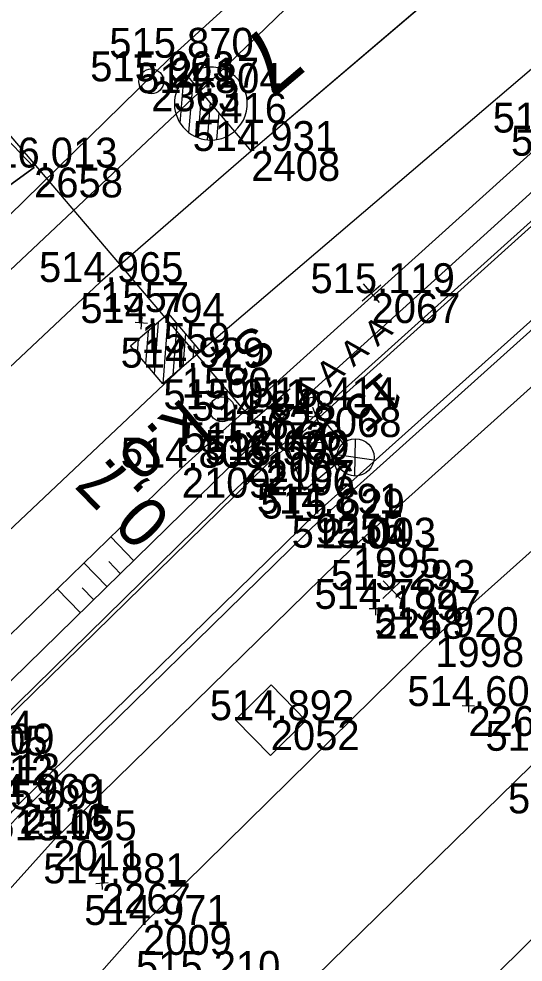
# Model space of a CAD drawing. Extents: x -1234191 to 23050, y -1290331 to -741191.
# Drawn here: x -865335.26 to -865315, y -1104922.57 to -1104884.71 of the extents above; entities that cross this region are included whole.
import ezdxf

# ---------------------------------------------------------------- set-up
doc = ezdxf.new("R2010")
doc.units = 0
for name, color, linetype in [('Vrstva 1', 7, 'Continuous'), ('Vrstva 14', 7, 'Continuous'), ('Vrstva 16', 7, 'Continuous'), ('Vrstva 17', 7, 'Continuous'), ('Vrstva 2', 7, 'Continuous'), ('Vrstva 25', 7, 'Continuous'), ('Vrstva 27', 7, 'Continuous'), ('Vrstva 3', 7, 'Continuous'), ('Vrstva 33', 7, 'Continuous'), ('Vrstva 36', 7, 'Continuous'), ('Vrstva 4', 7, 'Continuous'), ('Vrstva 41', 7, 'Continuous'), ('Vrstva 48', 7, 'Continuous'), ('Vrstva 49', 7, 'Continuous'), ('Vrstva 6', 7, 'Continuous'), ('Vrstva 60', 7, 'Continuous'), ('Vrstva 61', 7, 'Continuous'), ('Vrstva 7', 7, 'Continuous')]:
    doc.layers.add(name, color=color, linetype=linetype)

msp = doc.modelspace()

# ---------------------------------------------------------------- linework, layer by layer
at = {"layer": 'Vrstva 1'}
for points in [[(-865167.713, -1104779.363), (-865179.796, -1104790.726), (-865184.478, -1104795.035), (-865190.97, -1104800.752), (-865195.945, -1104804.963), (-865211.087, -1104817.791), (-865237.902, -1104840.516), (-865253.199, -1104853.499), (-865272.037, -1104869.497), (-865292.913, -1104887.204), (-865297.954, -1104891.507), (-865305.977, -1104898.32), (-865318.53, -1104909.524), (-865330.274, -1104921.076), (-865350.227, -1104943.561), (-865366.81, -1104965.604), (-865377.819, -1104982.561), (-865389.023, -1105002.397), (-865401.608, -1105028.878), (-865411.418, -1105054.9), (-865419.263, -1105081.952), (-865424.901, -1105109.6), (-865427.484, -1105128.881), (-865429.29, -1105156.421)], [(-865191.596, -1104807.426), (-865203.701, -1104818.823), (-865217.829, -1104831.696), (-865233.858, -1104845.514), (-865249.226, -1104858.523), (-865268.126, -1104874.441), (-865288.794, -1104891.939), (-865293.631, -1104896.045), (-865301.695, -1104902.998), (-865314.06, -1104914.085), (-865325.819, -1104925.585), (-865345.471, -1104947.527), (-865361.673, -1104969.039), (-865372.543, -1104985.71), (-865383.576, -1105005.459), (-865395.524, -1105031.668), (-865404.617, -1105057.472), (-865411.5, -1105084.11), (-865416.451, -1105111.219), (-865418.889, -1105130.073), (-865420.897, -1105156.736)], [(-865191.596, -1104807.426), (-865202.38, -1104820.104), (-865215.324, -1104834.358), (-865230.542, -1104848.969), (-865245.791, -1104862.223), (-865264.946, -1104878.392), (-865285.377, -1104895.631), (-865290.186, -1104899.737), (-865298.334, -1104906.713), (-865310.624, -1104917.685), (-865322.166, -1104929.038), (-865341.482, -1104950.693), (-865357.568, -1104971.918), (-865368.111, -1104988.11), (-865379.223, -1105007.986), (-865390.73, -1105033.129), (-865399.103, -1105056.556), (-865405.793, -1105081.424), (-865410.584, -1105106.207), (-865413.892, -1105131.231), (-865415.794, -1105156.578)], [(-865214.42, -1104814.068), (-865241.183, -1104836.797), (-865256.409, -1104849.72), (-865275.283, -1104865.734), (-865296.129, -1104883.416), (-865301.469, -1104887.956), (-865309.155, -1104894.547), (-865321.846, -1104905.934), (-865333.869, -1104917.682), (-865354.051, -1104940.12), (-865371.183, -1104962.558), (-865382.53, -1104979.664), (-865394.153, -1104999.759), (-865407.109, -1105026.401), (-865417.481, -1105052.831), (-865425.89, -1105080.546), (-865431.949, -1105108.222), (-865434.948, -1105128.258), (-865437.242, -1105156.147)], [(-865282.212, -1104859.155), (-865294.87, -1104869.895), (-865302.446, -1104876.305), (-865328.715, -1104898.709), (-865342.906, -1104912.076), (-865356.031, -1104925.972), (-865363.103, -1104934.181), (-865379.992, -1104956.222), (-865391.594, -1104973.91), (-865394.88, -1104979.421), (-865395.841, -1104981.079), (-865398.301, -1104985.355), (-865400.147, -1104988.749), (-865403.476, -1104995.003), (-865409.191, -1105006.605), (-865415.957, -1105021.943), (-865426.066, -1105050.048), (-865433.714, -1105078.759), (-865439.01, -1105106.92), (-865441.571, -1105127.548), (-865443.346, -1105156.022)], [(-865305.187, -1104872.372), (-865325.919, -1104890.017), (-865331.991, -1104895.275), (-865346.133, -1104908.563), (-865359.629, -1104922.779), (-865366.735, -1104930.949), (-865384.111, -1104953.274), (-865391.16, -1104963.337)]]:
    msp.add_lwpolyline(points, dxfattribs=at)
at = {"layer": 'Vrstva 14'}
for points in [[(-865387.016, -1104983.685), (-865384.047, -1104978.833), (-865372.565, -1104961.521), (-865355.413, -1104939.04), (-865335.032, -1104916.434), (-865323.097, -1104904.767), (-865310.288, -1104893.268), (-865294.91, -1104880.127), (-865295.132, -1104879.882), (-865295.787, -1104879.097), (-865296.376, -1104878.396), (-865296.919, -1104877.757), (-865312.364, -1104890.965), (-865325.337, -1104902.631), (-865337.169, -1104914.197)], [(-865335.241, -1104916.217), (-865323.341, -1104904.571), (-865310.482, -1104893.067), (-865295.132, -1104879.882)], [(-865335.241, -1104916.217), (-865355.622, -1104938.823), (-865372.774, -1104961.304), (-865384.256, -1104978.616), (-865387.267, -1104983.537)]]:
    msp.add_lwpolyline(points, dxfattribs=at)
at = {"layer": 'Vrstva 16'}
for points in [[(-865290.739, -1104854.995), (-865308.241, -1104868.667), (-865317.881, -1104876.032), (-865329.173, -1104886.274), (-865344.105, -1104900.866), (-865349.724, -1104907.399), (-865351.507, -1104902.922), (-865334.644, -1104890.679), (-865339.43, -1104885.677), (-865340.683, -1104886.92), (-865343.422, -1104885.845), (-865343.707, -1104887.913), (-865344.099, -1104890.937)], [(-865365.284, -1104917.689), (-865354.25, -1104900.181), (-865344.099, -1104890.937), (-865343.707, -1104887.913), (-865343.422, -1104885.845), (-865340.683, -1104886.92), (-865339.43, -1104885.677), (-865334.644, -1104890.679), (-865351.507, -1104902.922)]]:
    msp.add_lwpolyline(points, dxfattribs=at)
at = {"layer": 'Vrstva 17'}
msp.add_lwpolyline([(-865295.259, -1104878.431), (-865295.711, -1104878.8), (-865296.817, -1104877.518), (-865312.582, -1104890.949), (-865325.339, -1104902.413), (-865337.447, -1104914.273), (-865357.766, -1104936.851), (-865375.145, -1104959.604), (-865387.48, -1104978.28), (-865390.001, -1104979.813), (-865394.481, -1104987.347), (-865395.877, -1104986.575)], dxfattribs=at)
at = {"layer": 'Vrstva 2'}
for p, q in [((-865328.773, -1104888.903), (-865328.631, -1104887.138)), ((-865328.492, -1104886.999), (-865328.491, -1104886.998)), ((-865328.491, -1104886.998), (-865326.595, -1104889.228)), ((-865328.422, -1104889.279), (-865328.26, -1104887.27)), ((-865328.057, -1104889.48), (-865327.912, -1104887.679)), ((-865327.682, -1104889.567), (-865327.563, -1104888.089)), ((-865327.301, -1104889.554), (-865327.216, -1104888.498)), ((-865326.909, -1104889.429), (-865326.867, -1104888.908)), ((-865326.595, -1104889.228), (-865325.919, -1104890.017))]:
    msp.add_line(p, q, dxfattribs=at)
msp.add_lwpolyline([(-865317.906, -1104883.196), (-865325.919, -1104890.017)], dxfattribs=at)
for centre, radius, start, end in [((-865327.541, -1104888.113), 1.462, 310.3311, 130.8007), ((-865327.543, -1104888.114), 1.464, 130.4207, 310.3815)]:
    msp.add_arc(centre, radius, start, end, dxfattribs=at)
at = {"layer": 'Vrstva 25'}
for p, q in [((-865323.612, -1104899.932), (-865323.668, -1104900.637)), ((-865323.215, -1104899.984), (-865323.267, -1104900.645)), ((-865322.226, -1104901.743), (-865323.199, -1104900.601)), ((-865321.747, -1104901.566), (-865321.768, -1104903.058)), ((-865321.002, -1104902.417), (-865322.48, -1104902.215))]:
    msp.add_line(p, q, dxfattribs=at)
for centre, radius in [((-865323.459, -1104900.297), 0.4), ((-865321.738, -1104902.31), 0.749)]:
    msp.add_circle(centre, radius, dxfattribs=at)
at = {"layer": 'Vrstva 27'}
msp.add_line((-865327.056, -1104900.349), (-865327.132, -1104900.413), dxfattribs=at)
msp.add_circle((-865327.094, -1104900.381), 0.5, dxfattribs=at)
at = {"layer": 'Vrstva 3'}
for p, q in [((-865329.252, -1104896.538), (-865329.476, -1104899.358)), ((-865329.655, -1104896.882), (-865329.82, -1104898.955)), ((-865328.908, -1104896.942), (-865329.073, -1104899.014)), ((-865330.059, -1104897.227), (-865330.164, -1104898.551)), ((-865328.563, -1104897.346), (-865328.669, -1104898.669)), ((-865330.462, -1104897.571), (-865330.508, -1104898.147)), ((-865328.22, -1104897.749), (-865328.265, -1104898.325))]:
    msp.add_line(p, q, dxfattribs=at)
msp.add_lwpolyline([(-865327.954, -1104898.06), (-865329.476, -1104899.358), (-865330.774, -1104897.836), (-865329.252, -1104896.538)], close=True, dxfattribs=at)
at = {"layer": 'Vrstva 33'}
msp.add_line((-865323.459, -1104900.297), (-865322.454, -1104902.91), dxfattribs=at)
msp.add_lwpolyline([(-865322.561, -1104902.63), (-865323.782, -1104903.636), (-865324.5, -1104901.769), (-865322.92, -1104901.697)], dxfattribs=at)
at = {"layer": 'Vrstva 36'}
msp.add_circle((-865329.94, -1104887.221), 0.5, dxfattribs=at)
at = {"layer": 'Vrstva 4'}
for points in [[(-865399.899, -1104984.692), (-865395.339, -1104973.904), (-865391.092, -1104966.952), (-865390.358, -1104965.753), (-865393.456, -1104963.82), (-865384.119, -1104950.272), (-865373.223, -1104935.927), (-865360.521, -1104921.051), (-865348.571, -1104908.459), (-865342.951, -1104901.703), (-865328.055, -1104887.691), (-865317.916, -1104877.902), (-865307.354, -1104869.474), (-865290.274, -1104855.615), (-865281.53, -1104848.213), (-865264.87, -1104834.221), (-865260.122, -1104829.875), (-865250.382, -1104822.206), (-865249.872, -1104821.732), (-865216.282, -1104793.053), (-865215.784, -1104792.594), (-865182.298, -1104766.391), (-865181.776, -1104765.981), (-865167.226, -1104750.941)], [(-865396.909, -1104986.284), (-865395.854, -1104986.835), (-865377.502, -1104958.195), (-865359.741, -1104935.217), (-865339.12, -1104912.848), (-865328.712, -1104902.725), (-865313.77, -1104889.276), (-865297.974, -1104876.038), (-865295.704, -1104876.009), (-865294.673, -1104878.098), (-865293.966, -1104878.879)], [(-865293.966, -1104878.879), (-865295.132, -1104879.882), (-865310.482, -1104893.067), (-865323.341, -1104904.571), (-865335.241, -1104916.217), (-865355.622, -1104938.823), (-865372.774, -1104961.304), (-865384.256, -1104978.616), (-865387.267, -1104983.537), (-865388.15, -1104983.017), (-865391.637, -1104989.041), (-865393.384, -1104992.273), (-865398.629, -1104989.415)]]:
    msp.add_lwpolyline(points, dxfattribs=at)
at = {"layer": 'Vrstva 41'}
msp.add_lwpolyline([(-865323.726, -1104912.87), (-865325.152, -1104914.272), (-865326.554, -1104912.846), (-865325.128, -1104911.444), (-865323.726, -1104912.87)], dxfattribs=at)
at = {"layer": 'Vrstva 48'}
for p, q in [((-865330.645, -1104906.444), (-865331.566, -1104905.5)), ((-865331.718, -1104907.491), (-865332.641, -1104906.546)), ((-865331.181, -1104906.967), (-865331.642, -1104906.495)), ((-865332.791, -1104908.539), (-865333.716, -1104907.592)), ((-865332.255, -1104908.015), (-865332.716, -1104907.542))]:
    msp.add_line(p, q, dxfattribs=at)
at = {"layer": 'Vrstva 49'}
for p, q in [((-865330.318, -1104896.67), (-865330.354, -1104897.168)), ((-865330.087, -1104896.937), (-865330.585, -1104896.901)), ((-865320.931, -1104908.141), (-865320.937, -1104908.641)), ((-865320.684, -1104908.394), (-865321.184, -1104908.388)), ((-865316.949, -1104912.292), (-865317.449, -1104912.288)), ((-865317.197, -1104912.04), (-865317.201, -1104912.54)), ((-865331.669, -1104919.391), (-865332.169, -1104919.421)), ((-865331.934, -1104919.156), (-865331.904, -1104919.656))]:
    msp.add_line(p, q, dxfattribs=at)
for points in [[(-865348.571, -1104908.459), (-865349.724, -1104907.399), (-865344.105, -1104900.866), (-865329.173, -1104886.274), (-865317.881, -1104876.032), (-865308.241, -1104868.667), (-865290.739, -1104854.995), (-865287.123, -1104852.127), (-865281.926, -1104847.956), (-865265.39, -1104833.748), (-865260.68, -1104829.8), (-865260.122, -1104829.875)], [(-865260.122, -1104829.875), (-865264.87, -1104834.221), (-865281.53, -1104848.213), (-865290.274, -1104855.615), (-865307.354, -1104869.474), (-865317.916, -1104877.902), (-865328.055, -1104887.691), (-865342.951, -1104901.703), (-865348.571, -1104908.459)], [(-865295.787, -1104879.097), (-865294.673, -1104878.098), (-865295.704, -1104876.009), (-865297.974, -1104876.038), (-865313.77, -1104889.276), (-865328.712, -1104902.725), (-865339.12, -1104912.848)], [(-865338.048, -1104913.672), (-865326.196, -1104902.1), (-865313.039, -1104890.205), (-865296.864, -1104877.031), (-865295.787, -1104879.097)]]:
    msp.add_lwpolyline(points, dxfattribs=at)
at = {"layer": 'Vrstva 6'}
for p, q in [((-865360.561, -1104860.154), (-865325.859, -1104900.843)), ((-865324.352, -1104899.558), (-865325.859, -1104900.843)), ((-865326.183, -1104900.463), (-865325.535, -1104901.223))]:
    msp.add_line(p, q, dxfattribs=at)
at = {"layer": 'Vrstva 60'}
for p, q in [((-865329.173, -1104886.274), (-865329.173, -1104886.274)), ((-865329.94, -1104887.221), (-865329.94, -1104887.221)), ((-865328.055, -1104887.691), (-865328.055, -1104887.691)), ((-865325.919, -1104890.017), (-865325.919, -1104890.017)), ((-865334.644, -1104890.679), (-865334.644, -1104890.679)), ((-865331.991, -1104895.275), (-865331.991, -1104895.275)), ((-865321.09, -1104895.721), (-865321.09, -1104895.721)), ((-865330.336, -1104896.919), (-865330.336, -1104896.919)), ((-865328.715, -1104898.709), (-865328.715, -1104898.709)), ((-865327.094, -1104900.381), (-865327.094, -1104900.381)), ((-865323.459, -1104900.297), (-865323.459, -1104900.297)), ((-865325.859, -1104900.843), (-865325.859, -1104900.843)), ((-865326.196, -1104902.1), (-865326.196, -1104902.1)), ((-865325.339, -1104902.413), (-865325.339, -1104902.413)), ((-865328.712, -1104902.725), (-865328.712, -1104902.725)), ((-865325.337, -1104902.631), (-865325.337, -1104902.631)), ((-865323.341, -1104904.571), (-865323.341, -1104904.571)), ((-865323.097, -1104904.767), (-865323.097, -1104904.767)), ((-865321.846, -1104905.934), (-865321.846, -1104905.934)), ((-865320.275, -1104907.63), (-865320.275, -1104907.63)), ((-865320.934, -1104908.391), (-865320.934, -1104908.391)), ((-865318.53, -1104909.524), (-865318.53, -1104909.524)), ((-865317.199, -1104912.29), (-865317.199, -1104912.29)), ((-865325.14, -1104912.858), (-865325.14, -1104912.858)), ((-865335.241, -1104916.217), (-865335.241, -1104916.217)), ((-865335.032, -1104916.434), (-865335.032, -1104916.434)), ((-865333.869, -1104917.682), (-865333.869, -1104917.682)), ((-865331.919, -1104919.406), (-865331.919, -1104919.406)), ((-865330.274, -1104921.076), (-865330.274, -1104921.076))]:
    msp.add_line(p, q, dxfattribs=at)
at = {"layer": 'Vrstva 7'}
for p, q in [((-865320.71, -1104895.397), (-865321.47, -1104896.045)), ((-865320.766, -1104896.101), (-865321.414, -1104895.341)), ((-865319.917, -1104907.281), (-865320.633, -1104907.979)), ((-865319.926, -1104907.988), (-865320.624, -1104907.272))]:
    msp.add_line(p, q, dxfattribs=at)

# ---------------------------------------------------------------- texts
at = {"layer": 'Vrstva 2'}
msp.add_text('7', height=2.5, rotation=220.4011, dxfattribs=at).set_placement((-865325.263, -1104884.821))
at = {"layer": 'Vrstva 25'}
msp.add_text('15', height=1.5, rotation=220.4598, dxfattribs=at).set_placement((-865320.627, -1104898.814))
at = {"layer": 'Vrstva 27'}
msp.add_text('k.o.', height=2, rotation=220.4598, dxfattribs=at).set_placement((-865328.694, -1104899.885))
at = {"layer": 'Vrstva 48'}
msp.add_text('0,7', height=2, rotation=134.3151, dxfattribs=at).set_placement((-865329.048, -1104904.741))
at = {"layer": 'Vrstva 6'}
for s, height, rotation, p in [('S2', 1.5, 220.8907, (-865325.798, -1104896.902)), ('  F A A A A ', 1, 40.4598, (-865325.21, -1104901.604))]:
    msp.add_text(s, height=height, rotation=rotation, dxfattribs=at).set_placement(p)
at = {"layer": 'Vrstva 60'}
for s, p in [('2417', (-865329.173, -1104887.474)), ('2363', (-865329.94, -1104888.421)), ('2416', (-865328.055, -1104888.891)), ('2408', (-865325.919, -1104891.217)), ('2658', (-865334.644, -1104891.879)), ('1557', (-865331.991, -1104896.475)), ('2067', (-865321.09, -1104896.921)), ('1559', (-865330.336, -1104898.119)), ('1560', (-865328.715, -1104899.909)), ('1562', (-865327.094, -1104901.581)), ('2068', (-865323.459, -1104901.497)), ('2066', (-865325.859, -1104902.043)), ('2108', (-865326.196, -1104903.3)), ('2107', (-865325.339, -1104903.613)), ('2109', (-865328.712, -1104903.925)), ('2106', (-865325.337, -1104903.831)), ('9255', (-865323.341, -1104905.771)), ('2104', (-865323.097, -1104905.967)), ('1995', (-865321.846, -1104907.134)), ('1997', (-865320.275, -1104908.83)), ('2268', (-865320.934, -1104909.591)), ('1998', (-865318.53, -1104910.724)), ('2269', (-865317.199, -1104913.49)), ('2052', (-865325.14, -1104914.058)), ('2111', (-865338.048, -1104914.872)), ('2113', (-865337.169, -1104915.397)), ('2112', (-865337.447, -1104915.473)), ('2116', (-865335.241, -1104917.417)), ('2115', (-865335.032, -1104917.634)), ('2011', (-865333.869, -1104918.882)), ('2267', (-865331.919, -1104920.606)), ('2009', (-865330.274, -1104922.276))]:
    msp.add_text(s, height=1.2, dxfattribs=at).set_placement(p)
at = {"layer": 'Vrstva 61'}
for s, p in [('515.870', (-865331.624, -1104886.274)), ('515.963', (-865332.392, -1104887.221)), ('514.804', (-865330.506, -1104887.691)), ('514.697', (-865316.222, -1104889.276)), ('514.931', (-865328.276, -1104890.017)), ('515.424', (-865315.49, -1104890.205)), ('516.013', (-865337.096, -1104890.679)), ('514.965', (-865334.447, -1104895.275)), ('515.119', (-865323.544, -1104895.721)), ('514.794', (-865332.787, -1104896.919)), ('514.929', (-865331.169, -1104898.709)), ('515.011', (-865329.451, -1104900.381)), ('515.414', (-865325.91, -1104900.297)), ('514.848', (-865328.313, -1104900.843)), ('515.472', (-865328.644, -1104902.1)), ('516.600', (-865327.79, -1104902.413)), ('514.806', (-865331.164, -1104902.725)), ('515.502', (-865327.785, -1104902.631)), ('514.891', (-865325.698, -1104904.571)), ('515.629', (-865325.551, -1104904.767)), ('515.003', (-865324.298, -1104905.934)), ('515.293', (-865322.727, -1104907.63)), ('514.782', (-865323.382, -1104908.391)), ('514.920', (-865320.981, -1104909.524)), ('514.607', (-865319.651, -1104912.29)), ('514.892', (-865327.588, -1104912.858)), ('515.564', (-865340.499, -1104913.672)), ('516.705', (-865339.903, -1104914.273)), ('515.609', (-865339.623, -1104914.197)), ('514.704', (-865316.511, -1104914.085)), ('514.969', (-865337.695, -1104916.217)), ('515.691', (-865337.389, -1104916.434)), ('514.516', (-865315.609, -1104916.598)), ('515.055', (-865336.325, -1104917.682)), ('514.881', (-865334.276, -1104919.406)), ('514.971', (-865332.631, -1104921.076)), ('515.210', (-865330.551, -1104923.323))]:
    msp.add_text(s, height=1.2, dxfattribs=at).set_placement(p)

doc.saveas('drawing.dxf')
